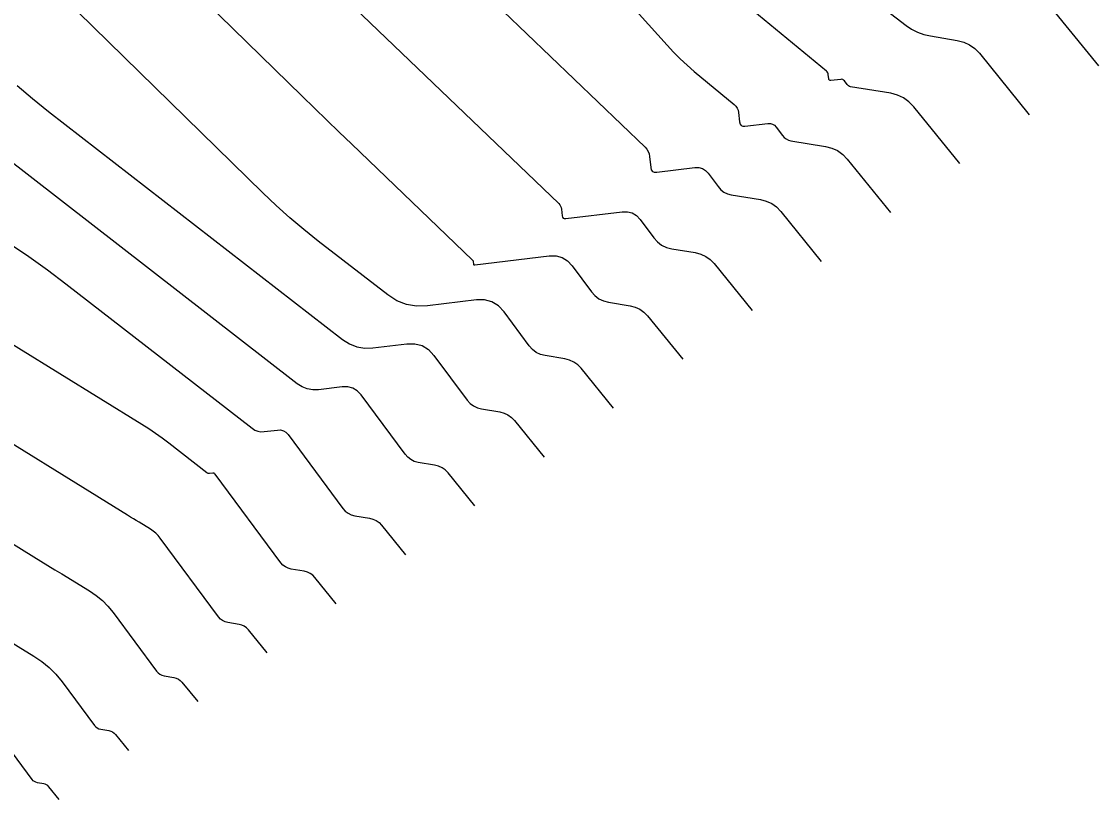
# Model space of a CAD drawing. Extents: x 1354696 to 1366163, y 660729 to 670380.
# Drawn here: x 1360664.7 to 1360718.1, y 664245.1 to 664283.6 of the extents above; entities that cross this region are included whole.
import ezdxf

# ---------------------------------------------------------------- set-up
doc = ezdxf.new("R2010")
doc.units = 0
doc.layers.add('R_Contours', color=7, linetype='Continuous')

msp = doc.modelspace()

# ---------------------------------------------------------------- linework, layer by layer
at = {"layer": 'R_Contours'}
for points in [[(1360675.699, 664296.525), (1360695.609, 664277.413), (1360695.697, 664277.314), (1360695.763, 664277.205), (1360695.809, 664277.086), (1360695.833, 664276.956), (1360695.891, 664276.417), (1360695.92, 664276.301), (1360695.979, 664276.223), (1360696.069, 664276.182), (1360696.188, 664276.18), (1360698.083, 664276.409), (1360698.278, 664276.41), (1360698.452, 664276.363), (1360698.605, 664276.269), (1360698.738, 664276.127), (1360699.229, 664275.464), (1360699.362, 664275.314), (1360699.515, 664275.198), (1360699.689, 664275.115), (1360699.882, 664275.065), (1360701.32, 664274.827), (1360701.614, 664274.753), (1360701.879, 664274.63), (1360702.117, 664274.46), (1360702.327, 664274.241), (1360704.336, 664271.76)], [(1360670.34, 664294.777), (1360691.338, 664274.622), (1360691.39, 664274.563), (1360691.429, 664274.497), (1360691.457, 664274.426), (1360691.471, 664274.349), (1360691.505, 664274.027), (1360691.523, 664273.958), (1360691.558, 664273.911), (1360691.612, 664273.887), (1360691.683, 664273.885), (1360694.476, 664274.223), (1360694.741, 664274.224), (1360694.979, 664274.16), (1360695.188, 664274.032), (1360695.37, 664273.838), (1360696.04, 664272.933), (1360696.221, 664272.73), (1360696.43, 664272.571), (1360696.666, 664272.458), (1360696.93, 664272.389), (1360698.095, 664272.197), (1360698.368, 664272.127), (1360698.616, 664272.013), (1360698.838, 664271.854), (1360699.034, 664271.651), (1360700.907, 664269.338)], [(1360669.735, 664288.662), (1360678.639, 664279.942), (1360679.246, 664279.35), (1360679.853, 664278.759), (1360680.463, 664278.17), (1360681.074, 664277.582), (1360687.066, 664271.83), (1360687.083, 664271.811), (1360687.096, 664271.79), (1360687.105, 664271.767), (1360687.109, 664271.742), (1360687.12, 664271.637), (1360687.126, 664271.615), (1360687.138, 664271.6), (1360687.155, 664271.592), (1360687.178, 664271.591), (1360690.868, 664272.037), (1360691.205, 664272.039), (1360691.506, 664271.958), (1360691.771, 664271.795), (1360692.001, 664271.549), (1360692.954, 664270.263), (1360693.128, 664270.068), (1360693.327, 664269.916), (1360693.554, 664269.807), (1360693.806, 664269.742), (1360694.87, 664269.566), (1360695.123, 664269.502), (1360695.353, 664269.396), (1360695.559, 664269.248), (1360695.74, 664269.06), (1360697.477, 664266.915)], [(1360693.003, 664286.586), (1360696.7, 664282.471), (1360697.019, 664282.129), (1360697.35, 664281.799), (1360697.693, 664281.481), (1360698.048, 664281.176), (1360700.03, 664279.535), (1360700.112, 664279.453), (1360700.175, 664279.36), (1360700.217, 664279.257), (1360700.24, 664279.143), (1360700.29, 664278.667), (1360700.316, 664278.564), (1360700.369, 664278.495), (1360700.448, 664278.459), (1360700.554, 664278.457), (1360701.691, 664278.594), (1360701.814, 664278.595), (1360701.925, 664278.565), (1360702.023, 664278.505), (1360702.107, 664278.415), (1360702.419, 664277.994), (1360702.504, 664277.899), (1360702.601, 664277.825), (1360702.711, 664277.773), (1360702.834, 664277.741), (1360704.545, 664277.458), (1360704.859, 664277.378), (1360705.142, 664277.247), (1360705.396, 664277.065), (1360705.621, 664276.832), (1360707.766, 664274.183)], [(1360694.048, 664264.492), (1360692.447, 664266.469), (1360692.28, 664266.643), (1360692.09, 664266.779), (1360691.878, 664266.876), (1360691.644, 664266.936), (1360690.664, 664267.098), (1360690.432, 664267.158), (1360690.223, 664267.258), (1360690.039, 664267.398), (1360689.879, 664267.578), (1360688.632, 664269.261), (1360688.354, 664269.558), (1360688.032, 664269.755), (1360687.668, 664269.853), (1360687.261, 664269.851), (1360684.838, 664269.558), (1360684.305, 664269.543), (1360683.801, 664269.628), (1360683.324, 664269.814), (1360682.875, 664270.102), (1360679.434, 664272.772), (1360678.724, 664273.34), (1360678.031, 664273.927), (1360677.356, 664274.534), (1360676.697, 664275.16), (1360665.999, 664285.637)], [(1360711.196, 664276.606), (1360708.914, 664279.423), (1360708.676, 664279.671), (1360708.405, 664279.864), (1360708.104, 664280.004), (1360707.77, 664280.089), (1360705.786, 664280.416), (1360705.733, 664280.43), (1360705.686, 664280.452), (1360705.645, 664280.484), (1360705.609, 664280.524), (1360705.476, 664280.704), (1360705.44, 664280.742), (1360705.398, 664280.768), (1360705.351, 664280.781), (1360705.298, 664280.78), (1360704.814, 664280.722), (1360704.769, 664280.723), (1360704.735, 664280.738), (1360704.712, 664280.767), (1360704.701, 664280.811), (1360704.68, 664281.014), (1360704.67, 664281.063), (1360704.652, 664281.107), (1360704.626, 664281.146), (1360704.59, 664281.181), (1360698.701, 664286.058)], [(1360715.273, 664284.886), (1360718.055, 664281.451)], [(1360707.265, 664284.425), (1360708.532, 664283.45), (1360708.808, 664283.263), (1360709.1, 664283.113), (1360709.409, 664283.001), (1360709.735, 664282.927), (1360711.069, 664282.707), (1360711.387, 664282.626), (1360711.675, 664282.493), (1360711.933, 664282.308), (1360712.161, 664282.071), (1360714.625, 664279.028)], [(1360687.188, 664259.647), (1360685.86, 664261.287), (1360685.721, 664261.431), (1360685.564, 664261.544), (1360685.388, 664261.625), (1360685.194, 664261.675), (1360684.381, 664261.809), (1360684.188, 664261.859), (1360684.015, 664261.942), (1360683.862, 664262.058), (1360683.729, 664262.207), (1360681.552, 664265.146), (1360681.362, 664265.348), (1360681.143, 664265.483), (1360680.895, 664265.55), (1360680.617, 664265.548), (1360679.448, 664265.407), (1360679.163, 664265.399), (1360678.893, 664265.445), (1360678.638, 664265.544), (1360678.398, 664265.698), (1360659.395, 664280.447)], [(1360664.523, 664280.48), (1360665.296, 664279.825), (1360666.088, 664279.191), (1360680.637, 664267.9), (1360680.981, 664267.679), (1360681.347, 664267.536), (1360681.734, 664267.471), (1360682.143, 664267.483), (1360683.821, 664267.686), (1360684.22, 664267.687), (1360684.576, 664267.592), (1360684.89, 664267.399), (1360685.163, 664267.108), (1360686.804, 664264.892), (1360686.95, 664264.728), (1360687.119, 664264.6), (1360687.31, 664264.508), (1360687.523, 664264.453), (1360688.419, 664264.305), (1360688.633, 664264.251), (1360688.827, 664264.161), (1360689, 664264.037), (1360689.153, 664263.878), (1360690.618, 664262.07)], [(1360664.152, 664272.642), (1360665.101, 664272.002), (1360666.032, 664271.337), (1360666.946, 664270.647), (1360676.16, 664263.496), (1360676.296, 664263.409), (1360676.44, 664263.353), (1360676.592, 664263.327), (1360676.753, 664263.332), (1360677.413, 664263.411), (1360677.57, 664263.412), (1360677.71, 664263.374), (1360677.834, 664263.298), (1360677.941, 664263.184), (1360680.654, 664259.522), (1360680.773, 664259.388), (1360680.91, 664259.284), (1360681.066, 664259.209), (1360681.239, 664259.165), (1360681.969, 664259.044), (1360682.143, 664259), (1360682.301, 664258.927), (1360682.442, 664258.826), (1360682.566, 664258.696), (1360683.759, 664257.224)], [(1360680.329, 664254.801), (1360679.273, 664256.105), (1360679.163, 664256.22), (1360679.038, 664256.31), (1360678.898, 664256.374), (1360678.744, 664256.413), (1360678.097, 664256.52), (1360677.944, 664256.56), (1360677.806, 664256.626), (1360677.684, 664256.718), (1360677.579, 664256.837), (1360674.331, 664261.222), (1360674.306, 664261.248), (1360674.278, 664261.266), (1360674.246, 664261.274), (1360674.21, 664261.274), (1360674.058, 664261.256), (1360674.021, 664261.255), (1360673.986, 664261.261), (1360673.953, 664261.274), (1360673.922, 664261.294), (1360672.041, 664262.754), (1360671.714, 664263.001), (1360671.381, 664263.238), (1360671.042, 664263.467), (1360670.696, 664263.687), (1360660.536, 664269.964)], [(1360676.899, 664252.379), (1360675.98, 664253.515), (1360675.883, 664253.614), (1360675.774, 664253.693), (1360675.653, 664253.749), (1360675.518, 664253.783), (1360674.955, 664253.876), (1360674.822, 664253.911), (1360674.702, 664253.968), (1360674.596, 664254.048), (1360674.504, 664254.152), (1360671.615, 664258.052), (1360671.511, 664258.179), (1360671.396, 664258.296), (1360671.27, 664258.4), (1360671.133, 664258.493), (1360670.566, 664258.84), (1360670.424, 664258.927), (1360670.282, 664259.014), (1360670.14, 664259.101), (1360669.999, 664259.188), (1360661.604, 664264.375)], [(1360661.06, 664259.781), (1360665.361, 664257.124), (1360665.704, 664256.912), (1360666.047, 664256.701), (1360666.391, 664256.49), (1360666.735, 664256.279), (1360668.111, 664255.438), (1360668.442, 664255.213), (1360668.747, 664254.96), (1360669.026, 664254.679), (1360669.279, 664254.369), (1360671.429, 664251.467), (1360671.507, 664251.379), (1360671.597, 664251.31), (1360671.699, 664251.261), (1360671.813, 664251.232), (1360672.293, 664251.152), (1360672.408, 664251.123), (1360672.511, 664251.075), (1360672.604, 664251.009), (1360672.686, 664250.924), (1360673.47, 664249.956)], [(1360662.245, 664254.122), (1360665.36, 664252.217), (1360665.755, 664251.949), (1360666.119, 664251.647), (1360666.452, 664251.311), (1360666.754, 664250.941), (1360668.354, 664248.781), (1360668.419, 664248.709), (1360668.493, 664248.652), (1360668.577, 664248.612), (1360668.672, 664248.587), (1360669.068, 664248.522), (1360669.163, 664248.498), (1360669.248, 664248.458), (1360669.325, 664248.403), (1360669.393, 664248.333), (1360670.04, 664247.533)], [(1360666.611, 664245.111), (1360666.099, 664245.742), (1360666.046, 664245.798), (1360665.985, 664245.841), (1360665.918, 664245.872), (1360665.843, 664245.891), (1360665.53, 664245.943), (1360665.455, 664245.962), (1360665.389, 664245.994), (1360665.33, 664246.039), (1360665.279, 664246.096), (1360664.016, 664247.802)]]:
    msp.add_lwpolyline(points, dxfattribs=at)

doc.saveas('drawing.dxf')
